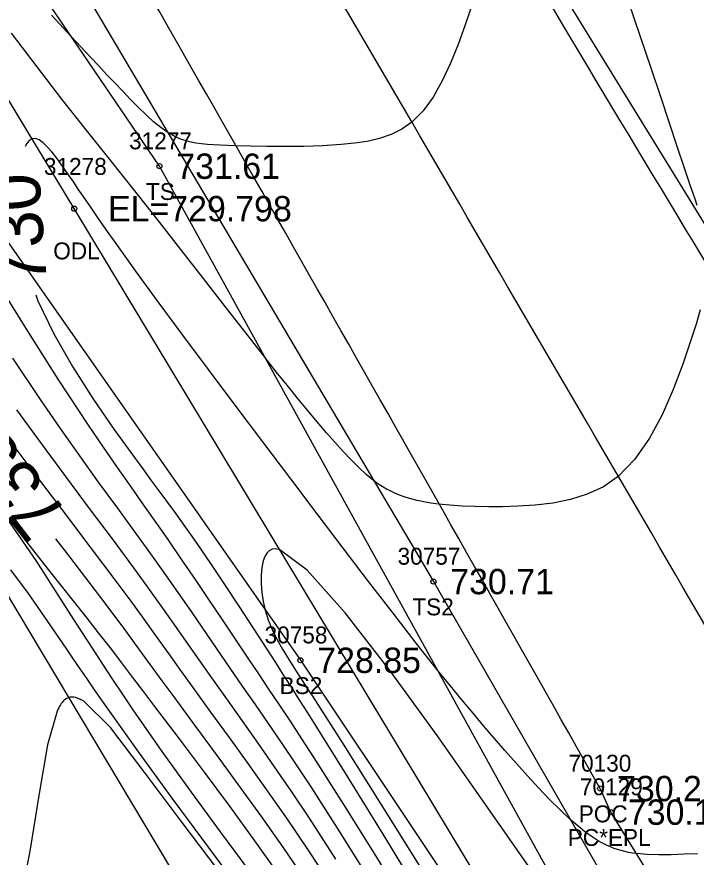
# Model space of a CAD drawing. Extents: x 1376587 to 1378239, y 1000335 to 1003031.
# Drawn here: x 1376960.22 to 1377000.43, y 1002249.85 to 1002299.59 of the extents above; entities that cross this region are included whole.
import ezdxf

# ---------------------------------------------------------------- set-up
doc = ezdxf.new("R2010")
doc.units = 0
for name, color, linetype in [('RD_DTM_BkLn1', 7, 'Continuous'), ('RD_DTM_BkLn2', 7, 'Continuous'), ('RD_DTM_BkLn_txCode', 7, 'Continuous'), ('RD_DTM_Major1', 7, 'Continuous'), ('RD_DTM_Major1_Lbl', 7, 'Continuous'), ('RD_DTM_Minor1', 7, 'Continuous'), ('RD_EX_H2O', 7, 'Continuous'), ('RD_EX_H2O_txCode', 7, 'Continuous'), ('RD_EX_Road', 7, 'Continuous'), ('RD_EX_Road_txCode', 7, 'Continuous'), ('RD_EX_TX_H2O_ELEV', 7, 'Continuous'), ('RD_EX_TX_Misc_ELEV', 7, 'Continuous'), ('RD_EX_TX_Road_ELEV', 7, 'Continuous'), ('RD_SMD_Locator', 7, 'Continuous')]:
    doc.layers.add(name, color=color, linetype=linetype)

msp = doc.modelspace()

# ---------------------------------------------------------------- linework, layer by layer
at = {"layer": 'RD_DTM_BkLn1'}
msp.add_spline([(1377003.447, 1002259.314), (1376973.187, 1002311.196), (1376942.719, 1002364.726), (1376914.248, 1002420.136), (1376886.108, 1002475.587), (1376860.058, 1002531.093), (1376835.652, 1002585.094), (1376813.12, 1002641.257), (1376777.121, 1002732.301)], degree=3, dxfattribs=at)
at = {"layer": 'RD_DTM_BkLn2'}
for points in [[(1376971.766, 1002339.684), (1376984.16, 1002314.581), (1377005.368, 1002280.112), (1377027.082, 1002243.848), (1377048.279, 1002210.776), (1377069.87, 1002173.423), (1377092.065, 1002138.92), (1377112.017, 1002104.252), (1377133.641, 1002068.495), (1377155.53, 1002032.726), (1377177.087, 1001996.618), (1377201.678, 1001958.67), (1377205.328, 1001957.618)], [(1376933.477, 1002336.978), (1376936.207, 1002337.361), (1376942.118, 1002334.622), (1376963.252, 1002302.727), (1376984.874, 1002266.163), (1377004.611, 1002231.868), (1377027.248, 1002196.435), (1377047.864, 1002161.082), (1377069.437, 1002124.09), (1377090.339, 1002090.957), (1377112.039, 1002054.903), (1377133.555, 1002020.982), (1377142.847, 1002000.419), (1377146.96, 1001979.874), (1377168.451, 1001949.096), (1377180.608, 1001931.393), (1377190.285, 1001911.959), (1377184.466, 1001904.154), (1377176.345, 1001916.445), (1377168.914, 1001925.218), (1377157.418, 1001940.596), (1377135.248, 1001988.16)], [(1377142.847, 1002000.419), (1377120.857, 1002035.022), (1377093.975, 1002077.46), (1377068.464, 1002119.505), (1377041.306, 1002163.638), (1377022.11, 1002198.969), (1376992.664, 1002247.269), (1376968.66, 1002290.747), (1376938.21, 1002335.497), (1376936.932, 1002336.502), (1376934.733, 1002336.167)], [(1376931.277, 1002334.72), (1376930.538, 1002327.778), (1376948.096, 1002284.738), (1376977.707, 1002235.156), (1376998.585, 1002198.065), (1377023.427, 1002151.701), (1377053.922, 1002110.488), (1377069.919, 1002089.279), (1377076.048, 1002081.264), (1377085.906, 1002071.338), (1377113.825, 1002030.519), (1377124.485, 1002013.092), (1377135.759, 1001990.148)], [(1376935.374, 1002334.231), (1376953.076, 1002295.685), (1376977.004, 1002261.504), (1376998.814, 1002228.831), (1377019.729, 1002192.044), (1377041.392, 1002156.493), (1377062.715, 1002120.197), (1377083.309, 1002087.295), (1377105.033, 1002051.213), (1377126.385, 1002017.412), (1377141.025, 1001985.591), (1377143.73, 1001977.344), (1377160.135, 1001942.462), (1377172.58, 1001925.323), (1377184.431, 1001906.97)]]:
    msp.add_lwpolyline(points, dxfattribs=at)
at = {"layer": 'RD_DTM_Major1'}
for points in [[(1377000.515, 1002250.055), (1376999.72, 1002250.023), (1376998.952, 1002249.998), (1376998.22, 1002249.99), (1376997.535, 1002250.007), (1376996.905, 1002250.058), (1376996.662, 1002250.091), (1376996.429, 1002250.132), (1376996.204, 1002250.181), (1376995.987, 1002250.237), (1376995.776, 1002250.301), (1376995.57, 1002250.373), (1376995.126, 1002250.559), (1376994.695, 1002250.785), (1376994.269, 1002251.05), (1376993.845, 1002251.354), (1376993.417, 1002251.698), (1376992.979, 1002252.08), (1376992.378, 1002252.644), (1376991.754, 1002253.268), (1376991.112, 1002253.942), (1376990.455, 1002254.655), (1376989.788, 1002255.399), (1376989.114, 1002256.164), (1376988.494, 1002256.876), (1376987.865, 1002257.607), (1376987.221, 1002258.367), (1376986.555, 1002259.166), (1376985.86, 1002260.012), (1376985.129, 1002260.916), (1376983.855, 1002262.525), (1376982.487, 1002264.283), (1376981.043, 1002266.163), (1376979.541, 1002268.135), (1376977.998, 1002270.172), (1376976.431, 1002272.245), (1376974.778, 1002274.435), (1376973.146, 1002276.602), (1376971.561, 1002278.715), (1376970.05, 1002280.74), (1376968.64, 1002282.647), (1376967.358, 1002284.404), (1376966.729, 1002285.279), (1376966.141, 1002286.104), (1376965.592, 1002286.883), (1376965.078, 1002287.619), (1376964.597, 1002288.315), (1376964.145, 1002288.974), (1376963.86, 1002289.394), (1376963.585, 1002289.797), (1376963.321, 1002290.182), (1376963.066, 1002290.549), (1376962.819, 1002290.895), (1376962.58, 1002291.218), (1376962.305, 1002291.573), (1376962.04, 1002291.88), (1376961.788, 1002292.127), (1376961.55, 1002292.3), (1376961.327, 1002292.384), (1376961.12, 1002292.368), (1376960.956, 1002292.266), (1376960.805, 1002292.085), (1376960.711, 1002291.913)], [(1376961.337, 1002283.137), (1376961.466, 1002282.784), (1376962.406, 1002280.834), (1376963.515, 1002278.892), (1376964.725, 1002276.997), (1376965.97, 1002275.189), (1376967.181, 1002273.508), (1376967.68, 1002272.826), (1376968.162, 1002272.17), (1376968.63, 1002271.534), (1376969.085, 1002270.912), (1376969.531, 1002270.3), (1376969.97, 1002269.69), (1376970.829, 1002268.47), (1376971.676, 1002267.236), (1376972.517, 1002265.982), (1376973.361, 1002264.704), (1376974.213, 1002263.396), (1376975.523, 1002261.369), (1376975.974, 1002260.668), (1376976.439, 1002259.942), (1376976.922, 1002259.186), (1376977.426, 1002258.391), (1376977.957, 1002257.549), (1376979.817, 1002254.564), (1376981.879, 1002251.215), (1376984.043, 1002247.673)], [(1376977.295, 1002248.523), (1376975.984, 1002250.434), (1376974.663, 1002252.307), (1376973.345, 1002254.136), (1376972.042, 1002255.92), (1376970.766, 1002257.654), (1376969.529, 1002259.335), (1376968.832, 1002260.287), (1376968.141, 1002261.233), (1376967.443, 1002262.185), (1376966.727, 1002263.158), (1376965.981, 1002264.164), (1376965.193, 1002265.217), (1376963.302, 1002267.702), (1376962.536, 1002268.697)]]:
    msp.add_lwpolyline(points, dxfattribs=at)
at = {"layer": 'RD_DTM_Minor1'}
for points in [[(1376996.038, 1002301.637), (1376997.119, 1002298.424), (1376997.741, 1002296.568), (1376998.31, 1002294.866), (1376998.825, 1002293.321), (1376999.288, 1002291.935), (1376999.699, 1002290.709), (1377000.06, 1002289.645), (1377000.21, 1002289.211), (1377000.349, 1002288.81), (1377000.479, 1002288.44)], [(1376987.22, 1002300.432), (1376986.763, 1002299.12), (1376986.337, 1002297.956), (1376985.889, 1002296.837), (1376985.403, 1002295.79), (1376984.869, 1002294.84), (1376984.272, 1002294.016), (1376983.6, 1002293.343), (1376983.01, 1002292.933), (1376982.37, 1002292.618), (1376981.685, 1002292.385), (1376980.961, 1002292.218), (1376980.202, 1002292.102), (1376979.414, 1002292.023), (1376978.318, 1002291.954), (1376977.206, 1002291.918), (1376976.105, 1002291.907), (1376975.043, 1002291.915), (1376974.047, 1002291.934), (1376973.145, 1002291.958), (1376972.685, 1002291.971), (1376972.26, 1002291.986), (1376971.865, 1002292.006), (1376971.497, 1002292.032), (1376971.151, 1002292.067), (1376970.824, 1002292.115), (1376970.531, 1002292.172), (1376970.248, 1002292.244), (1376969.972, 1002292.334), (1376969.7, 1002292.445), (1376969.43, 1002292.578), (1376969.16, 1002292.736), (1376968.74, 1002293.031), (1376968.311, 1002293.382), (1376967.871, 1002293.783), (1376967.42, 1002294.225), (1376966.955, 1002294.699), (1376966.475, 1002295.199), (1376966.024, 1002295.671), (1376965.556, 1002296.162), (1376965.066, 1002296.678), (1376964.552, 1002297.225), (1376964.009, 1002297.806), (1376963.433, 1002298.429), (1376962.278, 1002299.695)], [(1377000.675, 1002282.239), (1377000.422, 1002281.399), (1377000.139, 1002280.506), (1376999.646, 1002279.039), (1376999.078, 1002277.527), (1376998.423, 1002276.038), (1376997.67, 1002274.64), (1376996.807, 1002273.402), (1376995.821, 1002272.389), (1376994.937, 1002271.776), (1376993.985, 1002271.326), (1376992.983, 1002271.012), (1376991.95, 1002270.808), (1376990.905, 1002270.687), (1376989.865, 1002270.623), (1376988.996, 1002270.595), (1376988.152, 1002270.588), (1376987.341, 1002270.601), (1376986.571, 1002270.634), (1376985.85, 1002270.684), (1376985.186, 1002270.751), (1376984.734, 1002270.812), (1376984.314, 1002270.882), (1376983.92, 1002270.964), (1376983.55, 1002271.057), (1376983.2, 1002271.163), (1376982.865, 1002271.282), (1376982.604, 1002271.389), (1376982.349, 1002271.508), (1376982.097, 1002271.64), (1376981.846, 1002271.787), (1376981.595, 1002271.952), (1376981.341, 1002272.137), (1376980.907, 1002272.493), (1376980.46, 1002272.904), (1376980, 1002273.363), (1376979.528, 1002273.866), (1376979.043, 1002274.405), (1376978.547, 1002274.975), (1376977.996, 1002275.623), (1376977.427, 1002276.303), (1376976.837, 1002277.021), (1376976.223, 1002277.779), (1376975.58, 1002278.582), (1376974.906, 1002279.434), (1376973.77, 1002280.883), (1376972.555, 1002282.442), (1376971.273, 1002284.092), (1376969.934, 1002285.813), (1376968.549, 1002287.583), (1376967.128, 1002289.384), (1376965.743, 1002291.124), (1376964.331, 1002292.895), (1376962.889, 1002294.72), (1376961.415, 1002296.621), (1376959.903, 1002298.62)], [(1376958.799, 1002284.265), (1376960.748, 1002281.135), (1376962.657, 1002278.148), (1376964.451, 1002275.423), (1376965.332, 1002274.119), (1376966.167, 1002272.907), (1376966.96, 1002271.769), (1376967.719, 1002270.69), (1376968.448, 1002269.654), (1376969.154, 1002268.644), (1376969.973, 1002267.458), (1376970.774, 1002266.281), (1376971.564, 1002265.108), (1376972.35, 1002263.934), (1376973.139, 1002262.755), (1376973.936, 1002261.565), (1376974.522, 1002260.694), (1376975.122, 1002259.801), (1376975.744, 1002258.872), (1376976.393, 1002257.894), (1376977.076, 1002256.854), (1376977.8, 1002255.737), (1376979.556, 1002252.971), (1376981.466, 1002249.904), (1376983.448, 1002246.679)], [(1376959.957, 1002279.392), (1376961.594, 1002276.936), (1376962.78, 1002275.22), (1376963.931, 1002273.596), (1376965.044, 1002272.053), (1376966.117, 1002270.582), (1376967.147, 1002269.172), (1376968.13, 1002267.812), (1376968.957, 1002266.647), (1376969.754, 1002265.506), (1376970.532, 1002264.382), (1376972.061, 1002262.152), (1376972.831, 1002261.033), (1376973.564, 1002259.974), (1376974.318, 1002258.888), (1376975.097, 1002257.758), (1376975.909, 1002256.57), (1376976.759, 1002255.306), (1376977.654, 1002253.951), (1376979.322, 1002251.359), (1376981.085, 1002248.55)], [(1376960.207, 1002276.328), (1376961.658, 1002274.325), (1376963.099, 1002272.377), (1376964.506, 1002270.495), (1376965.857, 1002268.69), (1376967.127, 1002266.971), (1376967.954, 1002265.83), (1376968.743, 1002264.726), (1376969.504, 1002263.649), (1376970.249, 1002262.587), (1376970.99, 1002261.53), (1376971.738, 1002260.467), (1376972.625, 1002259.216), (1376973.539, 1002257.93), (1376974.483, 1002256.594), (1376975.46, 1002255.195), (1376976.472, 1002253.719), (1376977.522, 1002252.153), (1376979.092, 1002249.741)], [(1376959.335, 1002275.114), (1376961.113, 1002272.752), (1376962.876, 1002270.432), (1376964.571, 1002268.203), (1376966.144, 1002266.109), (1376966.96, 1002265.004), (1376967.732, 1002263.943), (1376968.474, 1002262.915), (1376969.198, 1002261.906), (1376969.916, 1002260.904), (1376970.64, 1002259.896), (1376971.693, 1002258.44), (1376972.78, 1002256.939), (1376973.899, 1002255.386), (1376975.045, 1002253.773), (1376976.214, 1002252.095), (1376977.404, 1002250.342), (1376978.861, 1002248.125)], [(1376973.964, 1002249.068), (1376972.281, 1002251.348), (1376970.556, 1002253.699), (1376968.821, 1002256.11), (1376967.108, 1002258.57), (1376966.507, 1002259.459), (1376965.907, 1002260.36), (1376965.303, 1002261.278), (1376964.69, 1002262.22), (1376964.063, 1002263.192), (1376963.415, 1002264.201), (1376961.357, 1002267.41), (1376959.3, 1002270.409)], [(1376975.777, 1002248.765), (1376974.314, 1002250.821), (1376972.823, 1002252.867), (1376971.325, 1002254.887), (1376969.843, 1002256.86), (1376968.399, 1002258.77), (1376967.743, 1002259.634), (1376967.091, 1002260.492), (1376966.432, 1002261.355), (1376965.757, 1002262.233), (1376965.056, 1002263.137), (1376964.321, 1002264.08), (1376962.103, 1002266.886), (1376959.667, 1002269.967)], [(1376990.518, 1002249.307), (1376987.968, 1002252.965), (1376985.162, 1002256.963), (1376982.321, 1002260.885), (1376979.664, 1002264.316), (1376977.413, 1002266.842), (1376975.786, 1002268.047), (1376975.54, 1002268.096), (1376975.33, 1002268.072), (1376975.153, 1002267.983), (1376975.009, 1002267.836), (1376974.893, 1002267.639), (1376974.803, 1002267.398), (1376974.719, 1002266.995), (1376974.679, 1002266.536), (1376974.683, 1002266.038), (1376974.727, 1002265.518), (1376974.808, 1002264.992), (1376974.923, 1002264.477), (1376975.104, 1002263.889), (1376975.332, 1002263.321), (1376975.61, 1002262.754), (1376975.938, 1002262.168), (1376976.319, 1002261.543), (1376976.755, 1002260.86), (1376976.901, 1002260.634), (1376977.052, 1002260.399), (1376977.209, 1002260.157), (1376977.54, 1002259.646), (1376977.713, 1002259.377), (1376979.568, 1002256.472), (1376981.771, 1002252.979), (1376984.176, 1002249.139)], [(1376973.313, 1002248.067), (1376969.415, 1002253.351), (1376967.473, 1002256.014), (1376965.622, 1002258.609), (1376965.199, 1002259.214), (1376964.784, 1002259.813), (1376964.376, 1002260.405), (1376963.973, 1002260.994), (1376963.575, 1002261.578), (1376963.179, 1002262.16), (1376962.017, 1002263.867), (1376960.903, 1002265.464), (1376959.87, 1002266.857)], [(1376972.152, 1002249.07), (1376970.004, 1002251.911), (1376967.809, 1002254.818), (1376965.765, 1002257.527), (1376964.19, 1002259.077), (1376964.146, 1002259.103), (1376964.102, 1002259.127), (1376964.059, 1002259.15), (1376964.017, 1002259.172), (1376963.975, 1002259.193), (1376963.934, 1002259.211), (1376963.814, 1002259.259), (1376963.7, 1002259.294), (1376963.59, 1002259.315), (1376963.486, 1002259.323), (1376963.386, 1002259.316), (1376963.291, 1002259.295), (1376963.22, 1002259.269), (1376963.152, 1002259.234), (1376963.086, 1002259.191), (1376963.023, 1002259.139), (1376962.961, 1002259.078), (1376962.902, 1002259.009), (1376962.849, 1002258.939), (1376962.798, 1002258.863), (1376962.748, 1002258.779), (1376962.699, 1002258.689), (1376962.651, 1002258.593), (1376962.605, 1002258.49), (1376962.039, 1002256.494), (1376961.537, 1002253.628), (1376960.989, 1002250.215), (1376960.287, 1002246.578)]]:
    msp.add_lwpolyline(points, dxfattribs=at)
at = {"layer": 'RD_EX_H2O'}
msp.add_lwpolyline([(1377136.384, 1001999.335), (1377126.385, 1002017.412), (1377116.954, 1002033.408), (1377090.35, 1002075.98), (1377065.423, 1002117.585), (1377038.304, 1002163.028), (1377017.874, 1002196.373), (1376989.721, 1002244.928), (1376963.62, 1002288.233), (1376935.748, 1002334.332)], dxfattribs=at)
at = {"layer": 'RD_EX_Road'}
msp.add_lwpolyline([(1377330.916, 1001696.377), (1377301.062, 1001747.923), (1377269.086, 1001800.224), (1377238.031, 1001851.797), (1377206.51, 1001905.086), (1377174.784, 1001956.207), (1377142.237, 1002010.206), (1377112.371, 1002059.861), (1377081.07, 1002112.138), (1377047.747, 1002166.267), (1377015.04, 1002220.702), (1376995.387, 1002252.515), (1376994.747, 1002253.913)], dxfattribs=at)
for points in [[(1377013.314, 1002264.907), (1376982.808, 1002315.683), (1376952.468, 1002370.341), (1376923.174, 1002424.32), (1376895.644, 1002480.03), (1376870.11, 1002535.049), (1376846.329, 1002588.864), (1376822.292, 1002645.031), (1376786.564, 1002736.458)], [(1376994.747, 1002253.913), (1376964.909, 1002306.463), (1376934.396, 1002359.987), (1376904.773, 1002415.485), (1376877.271, 1002471.511), (1376851.037, 1002526.893), (1376827.48, 1002581.62), (1376804.191, 1002637.821), (1376768.457, 1002728.838)]]:
    msp.add_spline(points, degree=3, dxfattribs=at)
at = {"layer": 'RD_SMD_Locator'}
for centre in [(1376968.66, 1002290.747), (1376963.62, 1002288.233), (1376984.874, 1002266.163), (1376977.004, 1002261.504), (1376994.747, 1002253.913), (1376995.387, 1002252.515)]:
    msp.add_circle(centre, 0.15, dxfattribs=at)

# ---------------------------------------------------------------- texts
at = {"layer": 'RD_DTM_BkLn_txCode'}
for s, p in [('31277', (1376966.865, 1002291.747)), ('TS', (1376967.865, 1002288.747)), ('30757', (1376982.756, 1002267.163)), ('TS2', (1376983.63, 1002264.163)), ('30758', (1376974.886, 1002262.504)), ('BS2', (1376975.776, 1002259.504))]:
    msp.add_text(s, height=1, dxfattribs=at).set_placement(p)
at = {"layer": 'RD_DTM_Major1_Lbl'}
for s, rotation, p in [('730', 94.0772, (1376962.012, 1002283.749)), ('735', 127.5114, (1376963.326, 1002270.122))]:
    msp.add_text(s, height=3, rotation=rotation, dxfattribs=at).set_placement(p)
at = {"layer": 'RD_EX_H2O_txCode'}
for s, p in [('31278', (1376961.825, 1002290.233)), ('ODL', (1376962.376, 1002285.233))]:
    msp.add_text(s, height=1, dxfattribs=at).set_placement(p)
at = {"layer": 'RD_EX_Road_txCode'}
for s, p in [('70130', (1376992.873, 1002254.913)), ('70129', (1376993.552, 1002253.515)), ('POC', (1376993.479, 1002251.913)), ('PC*EPL', (1376992.828, 1002250.515))]:
    msp.add_text(s, height=1, dxfattribs=at).set_placement(p)
at = {"layer": 'RD_EX_TX_H2O_ELEV'}
msp.add_text('EL=729.798', height=1.5, dxfattribs=at).set_placement((1376965.62, 1002287.483))
at = {"layer": 'RD_EX_TX_Misc_ELEV'}
for s, p in [('731.61', (1376969.66, 1002289.997)), ('730.71', (1376985.874, 1002265.413)), ('728.85', (1376978.004, 1002260.754))]:
    msp.add_text(s, height=1.5, dxfattribs=at).set_placement(p)
at = {"layer": 'RD_EX_TX_Road_ELEV'}
for s, p in [('730.21', (1376995.747, 1002253.163)), ('730.13', (1376996.387, 1002251.765))]:
    msp.add_text(s, height=1.5, dxfattribs=at).set_placement(p)

doc.saveas('drawing.dxf')
